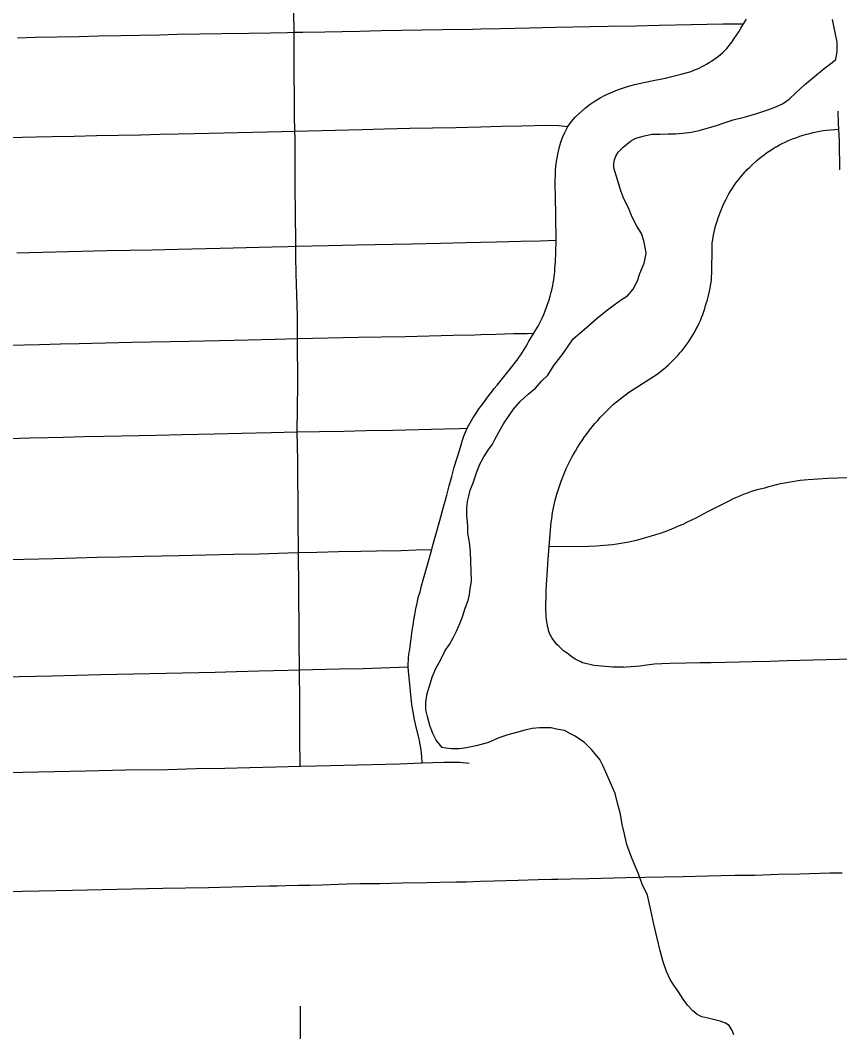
# Model space of a CAD drawing. Extents: x -59 to 82, y -3 to 49.
# Drawn here: x -14.658 to -14.238, y 30.374 to 30.893 of the extents above; entities that cross this region are included whole.
import ezdxf

# ---------------------------------------------------------------- set-up
doc = ezdxf.new("R2010")
doc.units = 0
doc.layers.add('GM_X_City_Street', color=7, linetype='Continuous')
doc.layers.add('GM_X_Minor_River', color=7, linetype='Continuous')

msp = doc.modelspace()

# ---------------------------------------------------------------- linework, layer by layer
at = {"layer": 'GM_X_City_Street'}
for points in [[(-14.51445, 30.51043), (-14.51464, 30.52471), (-14.51473, 30.54358), (-14.51483, 30.55988), (-14.51495, 30.57482), (-14.51504, 30.58489), (-14.51512, 30.59429), (-14.51524, 30.6029), (-14.51538, 30.61868), (-14.51535, 30.62017), (-14.51547, 30.637), (-14.51558, 30.64801), (-14.51568, 30.65697), (-14.51575, 30.66745), (-14.51596, 30.68213), (-14.51573, 30.70649), (-14.51578, 30.73008), (-14.51587, 30.74154), (-14.5165, 30.76343), (-14.51663, 30.77194), (-14.5167, 30.77739), (-14.51686, 30.79571), (-14.51701, 30.80642), (-14.51708, 30.83284), (-14.51722, 30.8364), (-14.51733, 30.84456), (-14.51761, 30.87539), (-14.5176, 30.8872), (-14.51778, 30.89729)], [(-14.45185, 30.51216), (-14.4521, 30.51535), (-14.45223, 30.51716), (-14.45242, 30.51896), (-14.45284, 30.52165), (-14.45319, 30.52343), (-14.45346, 30.52457), (-14.45499, 30.53052), (-14.45586, 30.53444), (-14.45659, 30.53839), (-14.457, 30.54104), (-14.45735, 30.54369), (-14.45862, 30.55594), (-14.45889, 30.55923), (-14.4591, 30.56142), (-14.45903, 30.56344), (-14.45896, 30.56483), (-14.45885, 30.56623), (-14.4587, 30.56762), (-14.45849, 30.56902), (-14.45824, 30.57039), (-14.45695, 30.58018), (-14.45656, 30.58287), (-14.45615, 30.58556), (-14.45571, 30.58824), (-14.45514, 30.59119), (-14.45452, 30.59413), (-14.45386, 30.59707), (-14.45299, 30.60004), (-14.45216, 30.60302), (-14.4513, 30.60622), (-14.45059, 30.60901), (-14.44921, 30.61377), (-14.44701, 30.62172), (-14.44659, 30.62331), (-14.44285, 30.63668), (-14.44168, 30.64101), (-14.4405, 30.64531), (-14.43928, 30.64962), (-14.43799, 30.65438), (-14.43673, 30.65915), (-14.43549, 30.66392), (-14.43411, 30.66824), (-14.43275, 30.67257), (-14.43062, 30.67947), (-14.43017, 30.68073), (-14.42968, 30.68198), (-14.42874, 30.68408), (-14.42797, 30.68562), (-14.42732, 30.6868), (-14.42664, 30.68795), (-14.42592, 30.68908), (-14.42491, 30.6907), (-14.42386, 30.6923), (-14.42277, 30.69388), (-14.42187, 30.69512), (-14.41775, 30.7007), (-14.41633, 30.70252), (-14.41487, 30.70433), (-14.41339, 30.7061), (-14.40927, 30.71122), (-14.40525, 30.71642), (-14.40422, 30.71768), (-14.40322, 30.71898), (-14.40226, 30.72031), (-14.40132, 30.72165), (-14.40042, 30.72302), (-14.39955, 30.7244), (-14.39872, 30.72581), (-14.39791, 30.72724), (-14.39715, 30.72868), (-14.39591, 30.73058), (-14.39454, 30.73279), (-14.39355, 30.73444), (-14.39243, 30.73641), (-14.39134, 30.7384), (-14.39028, 30.7404), (-14.38951, 30.74227), (-14.38877, 30.74416), (-14.38807, 30.74606), (-14.38741, 30.74797), (-14.3868, 30.7499), (-14.38623, 30.75184), (-14.3857, 30.75379), (-14.38521, 30.75576), (-14.38489, 30.7572), (-14.3846, 30.75865), (-14.38436, 30.76011), (-14.38415, 30.76157), (-14.38398, 30.76303), (-14.38385, 30.7645), (-14.38376, 30.76598), (-14.38349, 30.76954), (-14.38331, 30.77402), (-14.38322, 30.78049), (-14.38331, 30.79265), (-14.38345, 30.80336), (-14.38363, 30.80859), (-14.38347, 30.81666), (-14.38312, 30.81987), (-14.38232, 30.82463), (-14.38158, 30.82776), (-14.38069, 30.83085), (-14.37989, 30.83315), (-14.37872, 30.83583), (-14.37714, 30.83892), (-14.37519, 30.84145), (-14.37336, 30.84358), (-14.3714, 30.84559), (-14.36806, 30.8485), (-14.36565, 30.8503), (-14.36315, 30.85198), (-14.36055, 30.85351), (-14.35793, 30.85492), (-14.35528, 30.85621), (-14.35168, 30.85773), (-14.34701, 30.85924), (-14.3429, 30.86034), (-14.33246, 30.86268), (-14.32976, 30.86317), (-14.32708, 30.86372), (-14.3244, 30.86432), (-14.32173, 30.86496), (-14.31908, 30.86565), (-14.31644, 30.86638), (-14.31381, 30.86716), (-14.31246, 30.8677), (-14.31111, 30.86826), (-14.3098, 30.86887), (-14.30849, 30.86951), (-14.3072, 30.87019), (-14.30593, 30.8709), (-14.30468, 30.87165), (-14.30346, 30.87244), (-14.30225, 30.87325), (-14.30107, 30.8741), (-14.29991, 30.87498), (-14.29878, 30.87589), (-14.29767, 30.87684), (-14.29659, 30.87781), (-14.29554, 30.87881), (-14.293, 30.8822), (-14.29178, 30.88394), (-14.29059, 30.88569), (-14.28943, 30.88746), (-14.28831, 30.88926), (-14.28695, 30.89153), (-14.28555, 30.89397)], [(-14.65957, 30.88434), (-14.6504, 30.88471), (-14.62813, 30.88511), (-14.618, 30.88546), (-14.60657, 30.88555), (-14.59686, 30.8858), (-14.58663, 30.88598), (-14.57763, 30.8862), (-14.55462, 30.8865), (-14.54089, 30.88673), (-14.52976, 30.88696), (-14.52098, 30.88713), (-14.5176, 30.8872), (-14.51319, 30.88728), (-14.50179, 30.88746), (-14.48399, 30.88783), (-14.47875, 30.88793), (-14.47291, 30.88805), (-14.44148, 30.88866), (-14.42588, 30.88885), (-14.42181, 30.88894), (-14.41175, 30.88918), (-14.39682, 30.8895), (-14.38342, 30.88979), (-14.35642, 30.89028), (-14.34249, 30.89055), (-14.33036, 30.89084), (-14.31364, 30.89122), (-14.29764, 30.89148), (-14.28695, 30.89153)], [(-14.23753, 30.81666), (-14.23779, 30.83116), (-14.23808, 30.8374), (-14.23824, 30.84064), (-14.23851, 30.84666)], [(-14.66467, 30.83317), (-14.65711, 30.83337), (-14.64992, 30.83347), (-14.64176, 30.83371), (-14.63047, 30.83391), (-14.61893, 30.83417), (-14.60774, 30.83433), (-14.59638, 30.8346), (-14.58629, 30.83492), (-14.57704, 30.83511), (-14.56888, 30.83529), (-14.55368, 30.83561), (-14.52398, 30.83625), (-14.51722, 30.8364), (-14.51039, 30.83659), (-14.49651, 30.83703), (-14.48276, 30.83736), (-14.47127, 30.83757), (-14.45829, 30.83793), (-14.44654, 30.83809), (-14.43457, 30.83837), (-14.42183, 30.8387), (-14.41134, 30.83898), (-14.40098, 30.83924), (-14.38778, 30.83954), (-14.38181, 30.8394), (-14.37714, 30.83892)], [(-14.34865, 30.56141), (-14.3517, 30.5613), (-14.35403, 30.56137), (-14.356, 30.56148), (-14.35796, 30.56165), (-14.35992, 30.56184), (-14.36171, 30.562), (-14.36377, 30.56226), (-14.36588, 30.56266), (-14.36749, 30.56296), (-14.3687, 30.56331), (-14.36955, 30.56361), (-14.37057, 30.5641), (-14.37151, 30.56453), (-14.37242, 30.56499), (-14.37331, 30.56549), (-14.37505, 30.56658), (-14.37669, 30.5678), (-14.37748, 30.56845), (-14.3784, 30.5691), (-14.3793, 30.56979), (-14.38016, 30.57051), (-14.381, 30.57126), (-14.38181, 30.57204), (-14.38258, 30.57286), (-14.38332, 30.57371), (-14.38403, 30.57458), (-14.38471, 30.57549), (-14.38534, 30.57642), (-14.38577, 30.57719), (-14.38616, 30.57799), (-14.38652, 30.5788), (-14.38682, 30.57963), (-14.3871, 30.58048), (-14.38732, 30.58134), (-14.38751, 30.5822), (-14.38765, 30.58308), (-14.38787, 30.58448), (-14.38805, 30.58589), (-14.3882, 30.58731), (-14.38831, 30.58873), (-14.38839, 30.59015), (-14.38819, 30.60087), (-14.38794, 30.6062), (-14.38777, 30.60858), (-14.38753, 30.61126), (-14.38737, 30.61434), (-14.38669, 30.62327), (-14.38641, 30.62712), (-14.38566, 30.63596), (-14.38543, 30.63746), (-14.385, 30.64067), (-14.38472, 30.64227), (-14.38407, 30.64544), (-14.38368, 30.64701), (-14.3828, 30.65013), (-14.38231, 30.65167), (-14.38059, 30.65676), (-14.37994, 30.65852), (-14.37925, 30.66026), (-14.37853, 30.66199), (-14.37777, 30.66371), (-14.37697, 30.66541), (-14.37614, 30.66709), (-14.37527, 30.66875), (-14.37437, 30.6704), (-14.37328, 30.67227), (-14.37215, 30.67411), (-14.37099, 30.67594), (-14.36978, 30.67774), (-14.36854, 30.67952), (-14.36727, 30.68127), (-14.36596, 30.68299), (-14.36461, 30.68468), (-14.36322, 30.68635), (-14.36181, 30.68799), (-14.36053, 30.68944), (-14.35921, 30.69087), (-14.35787, 30.69226), (-14.35649, 30.69363), (-14.35509, 30.69496), (-14.35365, 30.69626), (-14.35219, 30.69753), (-14.3507, 30.69876), (-14.34917, 30.69996), (-14.34763, 30.70113), (-14.34605, 30.70226), (-14.33077, 30.71213), (-14.32943, 30.71318), (-14.32812, 30.71426), (-14.32683, 30.71537), (-14.32557, 30.71651), (-14.32433, 30.71768), (-14.32312, 30.71888), (-14.32194, 30.7201), (-14.32078, 30.72136), (-14.31966, 30.72263), (-14.31856, 30.72394), (-14.3175, 30.72527), (-14.31647, 30.72662), (-14.31546, 30.728), (-14.31454, 30.72934), (-14.31366, 30.73071), (-14.31281, 30.73209), (-14.312, 30.7335), (-14.31123, 30.73493), (-14.31049, 30.73639), (-14.30979, 30.73786), (-14.30913, 30.73935), (-14.30852, 30.74086), (-14.30794, 30.74238), (-14.30741, 30.74391), (-14.30691, 30.74547), (-14.30645, 30.74703), (-14.30597, 30.74846), (-14.30553, 30.74991), (-14.30512, 30.75137), (-14.30475, 30.75284), (-14.30442, 30.75431), (-14.30414, 30.7558), (-14.30388, 30.7573), (-14.30367, 30.75879), (-14.3035, 30.7603), (-14.30337, 30.76181), (-14.30328, 30.76332), (-14.30318, 30.77749), (-14.30302, 30.77908), (-14.30281, 30.78067), (-14.30256, 30.78226), (-14.30227, 30.78384), (-14.30189, 30.78548), (-14.30148, 30.78711), (-14.30055, 30.79034), (-14.30003, 30.79194), (-14.29888, 30.7951), (-14.29759, 30.79821), (-14.29689, 30.79974), (-14.29616, 30.80125), (-14.2946, 30.80423), (-14.29369, 30.80572), (-14.29273, 30.80719), (-14.29175, 30.80863), (-14.29071, 30.81005), (-14.28966, 30.81144), (-14.28857, 30.8128), (-14.28743, 30.81415), (-14.28627, 30.81545), (-14.28508, 30.81673), (-14.28385, 30.81798), (-14.28259, 30.81919), (-14.28013, 30.82142), (-14.27893, 30.82244), (-14.2777, 30.82342), (-14.27645, 30.82437), (-14.27518, 30.82529), (-14.27389, 30.82618), (-14.27257, 30.82704), (-14.27124, 30.82787), (-14.26988, 30.82866), (-14.2685, 30.82941), (-14.26711, 30.83013), (-14.26569, 30.83082), (-14.26426, 30.83148), (-14.26282, 30.83209), (-14.26136, 30.83268), (-14.25971, 30.83328), (-14.25806, 30.83385), (-14.25639, 30.83438), (-14.25471, 30.83486), (-14.25302, 30.83532), (-14.25131, 30.83572), (-14.2496, 30.83609), (-14.24788, 30.83642), (-14.24615, 30.83671), (-14.24442, 30.83695), (-14.23808, 30.8374)], [(-14.65986, 30.77406), (-14.61344, 30.77513), (-14.60195, 30.77535), (-14.59045, 30.77562), (-14.57717, 30.77594), (-14.55548, 30.77638), (-14.52882, 30.77706), (-14.52083, 30.77731), (-14.5167, 30.77739), (-14.49991, 30.77772), (-14.48553, 30.77804), (-14.45745, 30.77862), (-14.44242, 30.77895), (-14.42954, 30.77929), (-14.42185, 30.77949), (-14.41364, 30.7797), (-14.40123, 30.78004), (-14.39143, 30.78022), (-14.38322, 30.78049)], [(-14.66346, 30.72658), (-14.65597, 30.72678), (-14.64819, 30.72697), (-14.63745, 30.72725), (-14.62796, 30.72745), (-14.60093, 30.72814), (-14.57152, 30.72865), (-14.55588, 30.72894), (-14.54111, 30.72934), (-14.52735, 30.72976), (-14.51578, 30.73008), (-14.48453, 30.73073), (-14.47268, 30.73095), (-14.46044, 30.73114), (-14.44828, 30.73143), (-14.436, 30.73177), (-14.42483, 30.73198), (-14.42186, 30.73206), (-14.41403, 30.73229), (-14.40479, 30.73254), (-14.39807, 30.73262), (-14.39454, 30.73279)], [(-14.66365, 30.67873), (-14.65333, 30.67899), (-14.64396, 30.67916), (-14.63602, 30.67932), (-14.62529, 30.67966), (-14.6153, 30.67991), (-14.59723, 30.68025), (-14.58844, 30.68048), (-14.57493, 30.68073), (-14.55843, 30.68107), (-14.54464, 30.68137), (-14.52936, 30.68181), (-14.51596, 30.68213), (-14.50457, 30.68231), (-14.49211, 30.68246), (-14.48068, 30.68274), (-14.46687, 30.68304), (-14.44043, 30.68373), (-14.43267, 30.68389), (-14.42874, 30.68408)], [(-14.38669, 30.62327), (-14.36639, 30.62347), (-14.3627, 30.62366), (-14.36057, 30.62377), (-14.35844, 30.62393), (-14.35632, 30.62413), (-14.3542, 30.62437), (-14.35209, 30.62465), (-14.34998, 30.62497), (-14.34787, 30.62533), (-14.34578, 30.62574), (-14.3437, 30.62619), (-14.34132, 30.62675), (-14.33896, 30.62736), (-14.3366, 30.628), (-14.33425, 30.62869), (-14.33192, 30.6294), (-14.32959, 30.63016), (-14.32726, 30.63102), (-14.32493, 30.6319), (-14.32262, 30.63284), (-14.32032, 30.63381), (-14.31804, 30.63481), (-14.31578, 30.63586), (-14.31354, 30.63694), (-14.31131, 30.63806), (-14.3091, 30.63921), (-14.30536, 30.64118), (-14.3016, 30.64311), (-14.29782, 30.64502), (-14.29402, 30.64689), (-14.29246, 30.64767), (-14.29088, 30.64843), (-14.28929, 30.64915), (-14.28768, 30.64982), (-14.28605, 30.65046), (-14.2844, 30.65106), (-14.28275, 30.65162), (-14.28108, 30.65214), (-14.27939, 30.65262), (-14.2777, 30.65306), (-14.276, 30.65346), (-14.27402, 30.65404), (-14.27204, 30.65459), (-14.27004, 30.65509), (-14.26803, 30.65556), (-14.26602, 30.65598), (-14.26399, 30.65637), (-14.26196, 30.65671), (-14.25992, 30.65701), (-14.25788, 30.65727), (-14.25583, 30.65749), (-14.25377, 30.65767), (-14.24876, 30.65798), (-14.24375, 30.65827), (-14.23873, 30.65853), (-14.23371, 30.65876)], [(-14.66398, 30.6166), (-14.64079, 30.61713), (-14.62946, 30.61744), (-14.61856, 30.61778), (-14.60723, 30.61798), (-14.5946, 30.61823), (-14.57678, 30.61872), (-14.54877, 30.61927), (-14.53545, 30.61948), (-14.52085, 30.62), (-14.51535, 30.62017), (-14.50598, 30.6203), (-14.4949, 30.62062), (-14.48338, 30.62083), (-14.47536, 30.62096), (-14.46265, 30.62128), (-14.45502, 30.6215), (-14.44701, 30.62172)], [(-14.87191, 30.55174), (-14.86302, 30.55197), (-14.85309, 30.5522), (-14.84177, 30.55248), (-14.80441, 30.55334), (-14.78208, 30.55382), (-14.77082, 30.55423), (-14.75938, 30.55449), (-14.74795, 30.55473), (-14.73281, 30.555), (-14.72148, 30.55516), (-14.69746, 30.55571), (-14.69293, 30.55584), (-14.64173, 30.55689), (-14.61677, 30.55748), (-14.55815, 30.55872), (-14.5472, 30.55906), (-14.53559, 30.5595), (-14.52074, 30.55978), (-14.51483, 30.55988), (-14.49438, 30.56039), (-14.48214, 30.56066), (-14.4591, 30.56142)], [(-14.34865, 30.56141), (-14.34729, 30.56148), (-14.3449, 30.56163), (-14.34252, 30.56184), (-14.34014, 30.56208), (-14.33777, 30.56237), (-14.3354, 30.56269), (-14.33269, 30.56301), (-14.32892, 30.56326), (-14.32474, 30.56336), (-14.3165, 30.56351), (-14.30925, 30.56366), (-14.30358, 30.56373), (-14.28928, 30.56411), (-14.28244, 30.56426), (-14.27349, 30.56449), (-14.26469, 30.56472), (-14.23129, 30.56557)], [(-14.66497, 30.5073), (-14.62427, 30.50817), (-14.60417, 30.50865), (-14.58252, 30.50887), (-14.56777, 30.50925), (-14.55311, 30.50956), (-14.54024, 30.50986), (-14.52676, 30.51016), (-14.51445, 30.51043), (-14.50603, 30.51066), (-14.49207, 30.511), (-14.47764, 30.51136), (-14.46345, 30.5117), (-14.45185, 30.51216), (-14.44063, 30.5126), (-14.43252, 30.51254), (-14.42773, 30.5121)], [(-14.67695, 30.44579), (-14.65698, 30.44636), (-14.63126, 30.44682), (-14.60852, 30.44736), (-14.58496, 30.44781), (-14.56158, 30.44826), (-14.54952, 30.44849), (-14.53681, 30.44892), (-14.53038, 30.44902), (-14.5261, 30.4491), (-14.52182, 30.44919), (-14.51541, 30.44935), (-14.50936, 30.4495), (-14.5033, 30.44966), (-14.495, 30.44991), (-14.49052, 30.45005), (-14.48379, 30.4502), (-14.47365, 30.45034), (-14.46798, 30.45048), (-14.46232, 30.45068), (-14.44935, 30.45079), (-14.44287, 30.45094), (-14.43469, 30.45106), (-14.42924, 30.4512), (-14.42195, 30.45146), (-14.4149, 30.45169), (-14.4026, 30.45205), (-14.39241, 30.45234), (-14.38562, 30.4525), (-14.38222, 30.45258), (-14.37587, 30.45273), (-14.36635, 30.45291), (-14.3474, 30.45336), (-14.31794, 30.45393), (-14.30551, 30.45427), (-14.29141, 30.4545), (-14.28115, 30.45462), (-14.26902, 30.45503), (-14.25835, 30.45516), (-14.24274, 30.45568), (-14.23646, 30.45583)], [(-14.51418, 30.36393), (-14.51431, 30.37592), (-14.51431, 30.38726)]]:
    msp.add_lwpolyline(points, dxfattribs=at)
at = {"layer": 'GM_X_Minor_River'}
for points in [[(-14.33821, 30.78015), (-14.3394, 30.78393), (-14.34173, 30.7877), (-14.34407, 30.79224), (-14.34603, 30.79715), (-14.34837, 30.80169), (-14.34995, 30.80585), (-14.35353, 30.81758), (-14.35356, 30.81986), (-14.3532, 30.82177), (-14.35247, 30.82368), (-14.35136, 30.82559), (-14.34874, 30.82828), (-14.34498, 30.83137), (-14.34235, 30.83292), (-14.33781, 30.83412), (-14.33402, 30.83492), (-14.32984, 30.83497), (-14.32567, 30.83502), (-14.32187, 30.83507), (-14.31808, 30.83549), (-14.31391, 30.83593), (-14.30975, 30.83674), (-14.30559, 30.83793), (-14.30143, 30.83912), (-14.29689, 30.84069), (-14.29236, 30.84227), (-14.28593, 30.84387), (-14.28025, 30.84546), (-14.27459, 30.84742), (-14.27043, 30.84899), (-14.26704, 30.85056), (-14.26365, 30.85288), (-14.26028, 30.85596), (-14.25578, 30.8602), (-14.25052, 30.86444), (-14.24564, 30.86868), (-14.24151, 30.87177), (-14.23963, 30.87331), (-14.23893, 30.8775), (-14.23899, 30.88206), (-14.24143, 30.89381)], [(-14.33899, 30.44989), (-14.34096, 30.45518), (-14.34293, 30.4601), (-14.34489, 30.46464), (-14.34687, 30.47031), (-14.34808, 30.47562), (-14.34928, 30.48054), (-14.35012, 30.48585), (-14.35171, 30.49153), (-14.35292, 30.49646), (-14.35762, 30.50742), (-14.35919, 30.51083), (-14.36075, 30.51385), (-14.36307, 30.51686), (-14.365, 30.51912), (-14.36692, 30.52099), (-14.36885, 30.52287), (-14.37115, 30.52436), (-14.37344, 30.52585), (-14.37612, 30.52734), (-14.3788, 30.52883), (-14.38298, 30.52954), (-14.38565, 30.53027), (-14.38831, 30.53023), (-14.39173, 30.53019), (-14.39552, 30.52977), (-14.3993, 30.52896), (-14.40346, 30.52777), (-14.408, 30.52657), (-14.41254, 30.525), (-14.41782, 30.52266), (-14.42349, 30.52107), (-14.42917, 30.51986), (-14.43296, 30.51943), (-14.43676, 30.51938), (-14.4398, 30.51973), (-14.4417, 30.52008), (-14.44479, 30.52385), (-14.44636, 30.52725), (-14.44793, 30.53141), (-14.44913, 30.53596), (-14.44994, 30.53937), (-14.45, 30.54355), (-14.4493, 30.54774), (-14.44821, 30.55155), (-14.44675, 30.55613), (-14.44492, 30.56071), (-14.44232, 30.5653), (-14.44011, 30.56989), (-14.43787, 30.57296), (-14.43602, 30.5764), (-14.43417, 30.58022), (-14.43233, 30.58404), (-14.43123, 30.5871), (-14.42978, 30.59168), (-14.42831, 30.59549), (-14.42759, 30.59854), (-14.42726, 30.60159), (-14.42655, 30.6054), (-14.42714, 30.62059), (-14.42758, 30.62552), (-14.42841, 30.63008), (-14.42846, 30.63388), (-14.42891, 30.63919), (-14.42896, 30.64299), (-14.42863, 30.64641), (-14.42791, 30.64908), (-14.42719, 30.65213), (-14.42572, 30.65595), (-14.42427, 30.66053), (-14.42243, 30.66511), (-14.42021, 30.66932), (-14.41761, 30.67315), (-14.41574, 30.67583), (-14.41464, 30.67813), (-14.41242, 30.68233), (-14.41019, 30.68616), (-14.40759, 30.68999), (-14.40498, 30.69383), (-14.40162, 30.69767), (-14.39749, 30.70152), (-14.39374, 30.7046), (-14.39075, 30.70806), (-14.38737, 30.71114), (-14.38441, 30.71612), (-14.37955, 30.72226), (-14.37434, 30.72992), (-14.36759, 30.7357), (-14.36196, 30.74071), (-14.35745, 30.74419), (-14.35332, 30.74728), (-14.34956, 30.74999), (-14.34655, 30.75192), (-14.34356, 30.75538), (-14.34134, 30.75959), (-14.34025, 30.7634), (-14.33805, 30.76875), (-14.33733, 30.7718), (-14.33698, 30.77408), (-14.3374, 30.77674), (-14.33821, 30.78015)], [(-14.29199, 30.37255), (-14.29278, 30.37482), (-14.29434, 30.37746), (-14.29625, 30.37858), (-14.29892, 30.37969), (-14.30235, 30.38041), (-14.3054, 30.38113), (-14.30844, 30.38185), (-14.31074, 30.38296), (-14.31304, 30.38484), (-14.31574, 30.38784), (-14.31806, 30.39086), (-14.32039, 30.39463), (-14.32272, 30.39802), (-14.32466, 30.40104), (-14.32661, 30.40519), (-14.32819, 30.41012), (-14.32979, 30.4158), (-14.3314, 30.42224), (-14.33302, 30.42944), (-14.33463, 30.43664), (-14.33626, 30.44422), (-14.33899, 30.44989)]]:
    msp.add_lwpolyline(points, dxfattribs=at)

doc.saveas('drawing.dxf')
